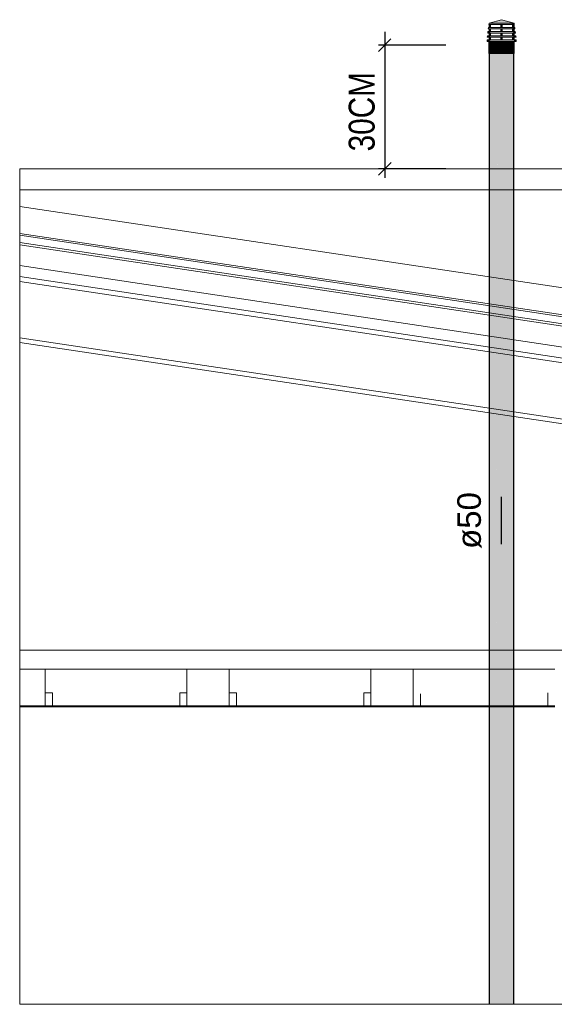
# Model space of a CAD drawing. Header units: millimetres. Extents: x -16331 to -10174, y -4135 to -3584.
# Tile 347 of 456: x -10270.82 to -10266.29, y -3959.25 to -3950.9. Entities that reach past the tile are written whole.
import ezdxf

# ---------------------------------------------------------------- set-up
doc = ezdxf.new("R2010")
doc.units = ezdxf.units.MM
doc.linetypes.add('DASHED', pattern=[1.905, 1.27, -0.635])
for name, color, linetype in [('A-DETL-MBND', 7, 'Continuous'), ('CV-Condutos', 1, 'Continuous'), ('CV-Sentido conduto', 7, 'Continuous')]:
    doc.layers.add(name, color=color, linetype=linetype)
for name, color, linetype, lineweight in [('AUDIT_I_130826235919-2', 7, 'Continuous', 20), ('CV-Colunas', 1, 'Continuous', 13), ('CV-Textos conduto', 7, 'Continuous', 5), ('DI-Elementos externos em corte', 9, 'Continuous', 18), ('DI-Elementos externos em vista', 9, 'Continuous', 5), ('IFC-Cobertura-Contorno', 253, 'Continuous', 5), ('IFC-Elemento construtivo genérico-Contorno', 253, 'Continuous', 5), ('IFC-Parede padrão-Contorno', 44, 'Continuous', 5), ('IFC-Parede-Contorno', 42, 'Continuous', 5)]:
    doc.layers.add(name, color=color, linetype=linetype, lineweight=lineweight)
doc.styles.add('Arial', font='arial.ttf', dxfattribs={"height": 100})
doc.styles.add('ArialNarrow', font='ARIALN.TTF')

msp = doc.modelspace()

# ---------------------------------------------------------------- hatches: boundary and pattern name
at = {"layer": 'CV-Colunas', "linetype": 'Continuous'}
for points in [[(-10266.6317, -3950.9333), (-10266.737, -3950.9035), (-10266.8422, -3950.9333), (-10266.8342, -3950.9333), (-10266.8114, -3950.9333), (-10266.7773, -3950.9333), (-10266.737, -3950.9333), (-10266.6967, -3950.9333), (-10266.6625, -3950.9333), (-10266.6397, -3950.9333)], [(-10266.8422, -3950.9786), (-10266.8478, -3950.9688), (-10266.8495, -3950.9808), (-10266.8422, -3950.9808), (-10266.8409, -3950.9808)], [(-10266.8394, -3950.9688), (-10266.8478, -3950.9688), (-10266.8409, -3950.9808), (-10266.8302, -3950.9808), (-10266.8302, -3950.9758), (-10266.8302, -3950.9808), (-10266.8165, -3950.9808), (-10266.78, -3950.9808), (-10266.743, -3950.9808), (-10266.737, -3950.9808), (-10266.743, -3950.9792), (-10266.7794, -3950.9688), (-10266.8154, -3950.9688), (-10266.8302, -3950.9688)], [(-10266.8422, -3950.9346), (-10266.843, -3950.9333), (-10266.8446, -3950.9453), (-10266.8422, -3950.9453), (-10266.8364, -3950.9453)], [(-10266.8364, -3950.9453), (-10266.8302, -3950.9453), (-10266.8302, -3950.9423), (-10266.8302, -3950.9453), (-10266.8131, -3950.9453), (-10266.7782, -3950.9453), (-10266.743, -3950.9453), (-10266.737, -3950.9453), (-10266.743, -3950.9435), (-10266.7775, -3950.9333), (-10266.8119, -3950.9333), (-10266.8302, -3950.9333), (-10266.8349, -3950.9333), (-10266.843, -3950.9333)], [(-10266.8302, -3950.9688), (-10266.8302, -3950.9453), (-10266.8422, -3950.9453), (-10266.8422, -3950.9688)], [(-10266.8302, -3951.0044), (-10266.8302, -3950.9808), (-10266.8422, -3950.9808), (-10266.8422, -3951.0044)], [(-10266.633, -3950.9808), (-10266.6437, -3950.9758), (-10266.6586, -3950.9688), (-10266.6946, -3950.9688), (-10266.731, -3950.9688), (-10266.731, -3950.9792), (-10266.731, -3950.9688), (-10266.737, -3950.9688), (-10266.7794, -3950.9688), (-10266.737, -3950.9808), (-10266.731, -3950.9808), (-10266.6939, -3950.9808), (-10266.6574, -3950.9808), (-10266.6437, -3950.9808)], [(-10266.6375, -3950.9453), (-10266.6437, -3950.9423), (-10266.662, -3950.9333), (-10266.6964, -3950.9333), (-10266.731, -3950.9333), (-10266.731, -3950.9435), (-10266.731, -3950.9333), (-10266.737, -3950.9333), (-10266.7775, -3950.9333), (-10266.737, -3950.9453), (-10266.731, -3950.9453), (-10266.6958, -3950.9453), (-10266.6609, -3950.9453), (-10266.6437, -3950.9453)], [(-10266.731, -3950.9688), (-10266.731, -3950.9453), (-10266.743, -3950.9453), (-10266.743, -3950.9688)], [(-10266.731, -3951.0044), (-10266.731, -3950.9808), (-10266.743, -3950.9808), (-10266.743, -3951.0044)], [(-10266.631, -3950.9333), (-10266.6317, -3950.9333), (-10266.6391, -3950.9333), (-10266.662, -3950.9333), (-10266.6375, -3950.9453), (-10266.6317, -3950.9453), (-10266.6317, -3950.9346), (-10266.6317, -3950.9453), (-10266.6293, -3950.9453)], [(-10266.6261, -3950.9688), (-10266.6317, -3950.9688), (-10266.6346, -3950.9688), (-10266.6586, -3950.9688), (-10266.633, -3950.9808), (-10266.6317, -3950.9786)], [(-10266.6317, -3950.9688), (-10266.6317, -3950.9453), (-10266.6437, -3950.9453), (-10266.6437, -3950.9688)], [(-10266.6317, -3951.0044), (-10266.6317, -3950.9808), (-10266.6437, -3950.9808), (-10266.6437, -3951.0044)], [(-10266.6317, -3950.9808), (-10266.6245, -3950.9808), (-10266.6261, -3950.9688), (-10266.6317, -3950.9786), (-10266.633, -3950.9808)], [(-10266.8592, -3951.0519), (-10266.8499, -3951.0519), (-10266.8422, -3951.0519), (-10266.8302, -3951.0519), (-10266.8234, -3951.0519), (-10266.8302, -3951.0486), (-10266.8422, -3951.0428), (-10266.8484, -3951.0399), (-10266.8576, -3951.0399)], [(-10266.8464, -3951.0754), (-10266.8587, -3951.0754), (-10266.8587, -3951.0874), (-10266.8464, -3951.0874), (-10266.8442, -3951.0874), (-10266.8247, -3951.0874), (-10266.8442, -3951.0766)], [(-10266.8544, -3951.0164), (-10266.8454, -3951.0164), (-10266.8422, -3951.0164), (-10266.8302, -3951.0164), (-10266.82, -3951.0164), (-10266.8302, -3951.0112), (-10266.8422, -3951.0052), (-10266.8439, -3951.0044), (-10266.8527, -3951.0044)], [(-10266.8223, -3951.0399), (-10266.8484, -3951.0399), (-10266.8234, -3951.0519), (-10266.7838, -3951.0519), (-10266.737, -3951.0399), (-10266.7831, -3951.0399)], [(-10266.6318, -3951.0874), (-10266.632, -3951.0768), (-10266.6338, -3951.0754), (-10266.6583, -3951.0754), (-10266.6895, -3951.0754), (-10266.7248, -3951.0754), (-10266.7612, -3951.0754), (-10266.7955, -3951.0754), (-10266.8247, -3951.0754), (-10266.8464, -3951.0754), (-10266.8247, -3951.0874), (-10266.7955, -3951.0874), (-10266.7612, -3951.0874), (-10266.7248, -3951.0874), (-10266.6895, -3951.0874), (-10266.6583, -3951.0874), (-10266.6338, -3951.0874)], [(-10266.8188, -3951.0044), (-10266.8439, -3951.0044), (-10266.82, -3951.0164), (-10266.7819, -3951.0164), (-10266.737, -3951.0044), (-10266.7813, -3951.0044)], [(-10266.8302, -3951.0399), (-10266.8302, -3951.0164), (-10266.8422, -3951.0164), (-10266.8422, -3951.0399)], [(-10266.8302, -3951.0754), (-10266.8302, -3951.0519), (-10266.8422, -3951.0519), (-10266.8422, -3951.0754)], [(-10266.624, -3951.0519), (-10266.6317, -3951.0486), (-10266.6437, -3951.0433), (-10266.6517, -3951.0399), (-10266.6908, -3951.0399), (-10266.731, -3951.0399), (-10266.731, -3951.0503), (-10266.731, -3951.0399), (-10266.737, -3951.0399), (-10266.743, -3951.0414), (-10266.7838, -3951.0519), (-10266.743, -3951.0519), (-10266.737, -3951.0519), (-10266.731, -3951.0519), (-10266.6902, -3951.0519), (-10266.6505, -3951.0519), (-10266.6437, -3951.0519), (-10266.6317, -3951.0519)], [(-10266.6285, -3951.0164), (-10266.6317, -3951.0149), (-10266.6437, -3951.0095), (-10266.6551, -3951.0044), (-10266.6927, -3951.0044), (-10266.731, -3951.0044), (-10266.731, -3951.0147), (-10266.731, -3951.0044), (-10266.737, -3951.0044), (-10266.743, -3951.006), (-10266.7819, -3951.0164), (-10266.743, -3951.0164), (-10266.737, -3951.0164), (-10266.731, -3951.0164), (-10266.6921, -3951.0164), (-10266.654, -3951.0164), (-10266.6437, -3951.0164), (-10266.6317, -3951.0164)], [(-10266.731, -3951.0399), (-10266.731, -3951.0164), (-10266.743, -3951.0164), (-10266.743, -3951.0399)], [(-10266.731, -3951.0754), (-10266.731, -3951.0519), (-10266.743, -3951.0519), (-10266.743, -3951.0754)], [(-10266.6285, -3951.0164), (-10266.6196, -3951.0164), (-10266.6212, -3951.0044), (-10266.6301, -3951.0044), (-10266.6551, -3951.0044)], [(-10266.624, -3951.0519), (-10266.6147, -3951.0519), (-10266.6164, -3951.0399), (-10266.6256, -3951.0399), (-10266.6517, -3951.0399)], [(-10266.6317, -3951.0399), (-10266.6317, -3951.0164), (-10266.6437, -3951.0164), (-10266.6437, -3951.0399)], [(-10266.6317, -3951.0754), (-10266.6317, -3951.0519), (-10266.6437, -3951.0519), (-10266.6437, -3951.0754)], [(-10266.6182, -3951.0874), (-10266.6129, -3951.0874), (-10266.6129, -3951.0754), (-10266.6182, -3951.0754), (-10266.6338, -3951.0754)], [(-10266.6182, -3951.0874), (-10266.632, -3951.0768), (-10266.6318, -3951.0874)], [(-10266.8431, -3951.1495), (-10266.8424, -3951.1495), (-10266.8361, -3951.1895), (-10266.8128, -3951.1895), (-10266.8181, -3951.1495), (-10266.8262, -3951.0874), (-10266.8322, -3951.1495), (-10266.8375, -3951.1495), (-10266.8322, -3951.1495), (-10266.8262, -3951.0874), (-10266.8396, -3951.0874), (-10266.8431, -3951.0874), (-10266.8431, -3951.1273), (-10266.8431, -3951.0874), (-10266.8442, -3951.0874), (-10266.8442, -3951.1495), (-10266.8442, -3951.1895), (-10266.8431, -3951.1895), (-10266.8431, -3951.1638), (-10266.8431, -3951.1895), (-10266.8361, -3951.1895), (-10266.8424, -3951.1495)], [(-10266.8181, -3951.1495), (-10266.8128, -3951.1895), (-10266.778, -3951.1895), (-10266.7886, -3951.1495), (-10266.8098, -3951.1495), (-10266.7886, -3951.1495), (-10266.805, -3951.0874), (-10266.8262, -3951.0874)], [(-10266.7886, -3951.1495), (-10266.778, -3951.1895), (-10266.7661, -3951.1495), (-10266.778, -3951.1495), (-10266.7661, -3951.1495), (-10266.778, -3951.1895), (-10266.737, -3951.1895), (-10266.7411, -3951.1495), (-10266.7475, -3951.0874), (-10266.778, -3951.0874), (-10266.805, -3951.0874)], [(-10266.6922, -3951.1495), (-10266.6864, -3951.0874), (-10266.7161, -3951.0874), (-10266.7038, -3951.1495), (-10266.7161, -3951.0874), (-10266.7475, -3951.0874), (-10266.7411, -3951.1495), (-10266.7288, -3951.1495), (-10266.7411, -3951.1495), (-10266.737, -3951.1895), (-10266.6959, -3951.1895)], [(-10266.6355, -3951.1495), (-10266.6318, -3951.0874), (-10266.6424, -3951.0874), (-10266.6611, -3951.0874), (-10266.6864, -3951.0874), (-10266.6922, -3951.1495), (-10266.671, -3951.1495), (-10266.6611, -3951.1495), (-10266.671, -3951.1495), (-10266.6922, -3951.1495), (-10266.6959, -3951.1895), (-10266.6611, -3951.1895), (-10266.6538, -3951.1495), (-10266.6396, -3951.1495), (-10266.6538, -3951.1495), (-10266.6611, -3951.1895), (-10266.6379, -3951.1895)], [(-10266.6305, -3951.1495), (-10266.6318, -3951.0874), (-10266.6326, -3951.1013), (-10266.6355, -3951.1495), (-10266.6326, -3951.1495), (-10266.6323, -3951.1495), (-10266.6326, -3951.1495), (-10266.6355, -3951.1495), (-10266.6379, -3951.1895), (-10266.6326, -3951.1895), (-10266.6297, -3951.1895)]]:
    msp.add_hatch(color=1, dxfattribs=at).paths.add_polyline_path(points)
at = {"layer": 'CV-Condutos', "linetype": 'Continuous'}
for points in [[(-10266.8339, -3959.2465), (-10266.8339, -3951.1495), (-10266.8431, -3959.2465)], [(-10266.8199, -3959.2465), (-10266.8079, -3959.2465), (-10266.8079, -3951.1495)], [(-10266.7697, -3951.1895), (-10266.7696, -3951.1495), (-10266.8079, -3951.1495)], [(-10266.7873, -3959.2465), (-10266.7696, -3959.2465), (-10266.7696, -3951.1495)], [(-10266.7696, -3959.2465), (-10266.7459, -3959.2465), (-10266.7256, -3951.1495), (-10266.7696, -3951.1495)], [(-10266.7459, -3959.2465), (-10266.7256, -3959.2465), (-10266.7256, -3951.1495)], [(-10266.7256, -3959.2465), (-10266.7029, -3959.2465), (-10266.6835, -3951.1495), (-10266.7256, -3951.1495)], [(-10266.7029, -3959.2465), (-10266.6835, -3959.2465), (-10266.6835, -3951.1495)], [(-10266.6835, -3959.2465), (-10266.6658, -3959.2465), (-10266.6506, -3951.1495), (-10266.6835, -3951.1495)], [(-10266.6658, -3959.2465), (-10266.6506, -3959.2465), (-10266.6506, -3951.1495)], [(-10266.6506, -3959.2465), (-10266.6409, -3959.2465), (-10266.6326, -3951.1495), (-10266.6506, -3951.1495)], [(-10266.6409, -3959.2465), (-10266.6326, -3959.2465), (-10266.6326, -3951.1495)], [(-10266.8339, -3959.2465), (-10266.8199, -3959.2465), (-10266.8079, -3951.1895), (-10266.8339, -3951.1895)], [(-10266.8079, -3959.2465), (-10266.7873, -3959.2465), (-10266.7697, -3951.1895), (-10266.8079, -3951.1895)]]:
    msp.add_hatch(color=11, dxfattribs=at).paths.add_polyline_path(points)
at = {"layer": 'CV-Sentido conduto', "linetype": 'Continuous'}
msp.add_hatch(color=9, dxfattribs=at).paths.add_polyline_path([(-10266.7367, -3954.9471), (-10266.8014, -3955.1886), (-10266.672, -3955.1886)])

# ---------------------------------------------------------------- linework, layer by layer
at = {"layer": 'A-DETL-MBND', "linetype": 'Continuous'}
for p, q in [((-10267.7811, -3951.1717), (-10267.6749, -3951.0652)), ((-10267.2087, -3951.1184), (-10267.7811, -3951.1184)), ((-10267.6746, -3952.1132), (-10267.7811, -3952.2197)), ((-10267.2087, -3952.1665), (-10267.7811, -3952.1665))]:
    msp.add_line(p, q, dxfattribs=at)
at = {"layer": 'A-DETL-MBND', "linetype": 'DASHED'}
msp.add_line((-10267.7278, -3951.0054), (-10267.7278, -3952.2433), dxfattribs=at)
at = {"layer": 'CV-Colunas'}
for p, q in [((-10266.737, -3950.9035), (-10266.8422, -3950.9333)), ((-10266.6317, -3950.9333), (-10266.737, -3950.9035)), ((-10266.8478, -3950.9688), (-10266.8495, -3950.9808)), ((-10266.8495, -3950.9808), (-10266.8422, -3950.9808)), ((-10266.8394, -3950.9688), (-10266.8478, -3950.9688)), ((-10266.843, -3950.9333), (-10266.8446, -3950.9453)), ((-10266.8446, -3950.9453), (-10266.8422, -3950.9453)), ((-10266.8349, -3950.9333), (-10266.843, -3950.9333)), ((-10266.8422, -3950.9333), (-10266.8342, -3950.9333)), ((-10266.8302, -3950.9453), (-10266.8422, -3950.9453)), ((-10266.8422, -3950.9453), (-10266.8422, -3950.9688)), ((-10266.8422, -3950.9453), (-10266.8364, -3950.9453)), ((-10266.8422, -3950.9688), (-10266.8302, -3950.9688)), ((-10266.8422, -3950.9808), (-10266.8409, -3950.9808)), ((-10266.8302, -3950.9808), (-10266.8422, -3950.9808)), ((-10266.8422, -3950.9808), (-10266.8422, -3951.0044)), ((-10266.8409, -3950.9808), (-10266.8302, -3950.9808)), ((-10266.8302, -3950.9688), (-10266.8394, -3950.9688)), ((-10266.8364, -3950.9453), (-10266.8302, -3950.9453)), ((-10266.8302, -3950.9333), (-10266.8349, -3950.9333)), ((-10266.8342, -3950.9333), (-10266.8114, -3950.9333)), ((-10266.8119, -3950.9333), (-10266.8302, -3950.9333)), ((-10266.8302, -3950.9453), (-10266.8131, -3950.9453)), ((-10266.8302, -3950.9688), (-10266.8302, -3950.9453)), ((-10266.8154, -3950.9688), (-10266.8302, -3950.9688)), ((-10266.8302, -3950.9808), (-10266.8165, -3950.9808)), ((-10266.8302, -3951.0044), (-10266.8302, -3950.9808)), ((-10266.8165, -3950.9808), (-10266.78, -3950.9808)), ((-10266.7794, -3950.9688), (-10266.8154, -3950.9688)), ((-10266.8131, -3950.9453), (-10266.7782, -3950.9453)), ((-10266.7775, -3950.9333), (-10266.8119, -3950.9333)), ((-10266.8114, -3950.9333), (-10266.7773, -3950.9333)), ((-10266.78, -3950.9808), (-10266.743, -3950.9808)), ((-10266.737, -3950.9688), (-10266.7794, -3950.9688)), ((-10266.7782, -3950.9453), (-10266.743, -3950.9453)), ((-10266.737, -3950.9333), (-10266.7775, -3950.9333)), ((-10266.7773, -3950.9333), (-10266.737, -3950.9333)), ((-10266.731, -3950.9453), (-10266.743, -3950.9453)), ((-10266.743, -3950.9453), (-10266.743, -3950.9688)), ((-10266.743, -3950.9453), (-10266.737, -3950.9453)), ((-10266.743, -3950.9688), (-10266.731, -3950.9688)), ((-10266.731, -3950.9808), (-10266.743, -3950.9808)), ((-10266.743, -3950.9808), (-10266.743, -3951.0044)), ((-10266.743, -3950.9808), (-10266.737, -3950.9808)), ((-10266.731, -3950.9333), (-10266.737, -3950.9333)), ((-10266.737, -3950.9333), (-10266.6967, -3950.9333)), ((-10266.737, -3950.9453), (-10266.731, -3950.9453)), ((-10266.731, -3950.9688), (-10266.737, -3950.9688)), ((-10266.737, -3950.9808), (-10266.731, -3950.9808)), ((-10266.6964, -3950.9333), (-10266.731, -3950.9333)), ((-10266.731, -3950.9688), (-10266.731, -3950.9453)), ((-10266.731, -3950.9453), (-10266.6958, -3950.9453)), ((-10266.6946, -3950.9688), (-10266.731, -3950.9688)), ((-10266.731, -3951.0044), (-10266.731, -3950.9808)), ((-10266.731, -3950.9808), (-10266.6939, -3950.9808)), ((-10266.6967, -3950.9333), (-10266.6625, -3950.9333)), ((-10266.662, -3950.9333), (-10266.6964, -3950.9333)), ((-10266.6958, -3950.9453), (-10266.6609, -3950.9453)), ((-10266.6586, -3950.9688), (-10266.6946, -3950.9688)), ((-10266.6939, -3950.9808), (-10266.6574, -3950.9808)), ((-10266.6625, -3950.9333), (-10266.6397, -3950.9333)), ((-10266.6391, -3950.9333), (-10266.662, -3950.9333)), ((-10266.6609, -3950.9453), (-10266.6437, -3950.9453)), ((-10266.6346, -3950.9688), (-10266.6586, -3950.9688)), ((-10266.6574, -3950.9808), (-10266.6437, -3950.9808)), ((-10266.6437, -3950.9453), (-10266.6375, -3950.9453)), ((-10266.6317, -3950.9453), (-10266.6437, -3950.9453)), ((-10266.6437, -3950.9453), (-10266.6437, -3950.9688)), ((-10266.6437, -3950.9688), (-10266.6317, -3950.9688)), ((-10266.6437, -3950.9808), (-10266.633, -3950.9808)), ((-10266.6317, -3950.9808), (-10266.6437, -3950.9808)), ((-10266.6437, -3950.9808), (-10266.6437, -3951.0044)), ((-10266.6397, -3950.9333), (-10266.6317, -3950.9333)), ((-10266.6317, -3950.9333), (-10266.6391, -3950.9333)), ((-10266.6375, -3950.9453), (-10266.6317, -3950.9453)), ((-10266.6317, -3950.9688), (-10266.6346, -3950.9688)), ((-10266.633, -3950.9808), (-10266.6317, -3950.9808)), ((-10266.631, -3950.9333), (-10266.6317, -3950.9333)), ((-10266.6317, -3950.9688), (-10266.6317, -3950.9453)), ((-10266.6317, -3950.9453), (-10266.6293, -3950.9453)), ((-10266.6261, -3950.9688), (-10266.6317, -3950.9688)), ((-10266.6317, -3950.9808), (-10266.6245, -3950.9808)), ((-10266.6317, -3951.0044), (-10266.6317, -3950.9808)), ((-10266.6293, -3950.9453), (-10266.631, -3950.9333)), ((-10266.6245, -3950.9808), (-10266.6261, -3950.9688)), ((-10266.8576, -3951.0399), (-10266.8592, -3951.0519)), ((-10266.8592, -3951.0519), (-10266.8499, -3951.0519)), ((-10266.8587, -3951.0754), (-10266.8587, -3951.0874)), ((-10266.8464, -3951.0754), (-10266.8587, -3951.0754)), ((-10266.8484, -3951.0399), (-10266.8576, -3951.0399)), ((-10266.8527, -3951.0044), (-10266.8544, -3951.0164)), ((-10266.8544, -3951.0164), (-10266.8454, -3951.0164)), ((-10266.8439, -3951.0044), (-10266.8527, -3951.0044)), ((-10266.8499, -3951.0519), (-10266.8422, -3951.0519)), ((-10266.8223, -3951.0399), (-10266.8484, -3951.0399)), ((-10266.8247, -3951.0754), (-10266.8464, -3951.0754)), ((-10266.8454, -3951.0164), (-10266.8422, -3951.0164)), ((-10266.8188, -3951.0044), (-10266.8439, -3951.0044)), ((-10266.8422, -3951.0044), (-10266.8302, -3951.0044)), ((-10266.8422, -3951.0164), (-10266.8302, -3951.0164)), ((-10266.8302, -3951.0164), (-10266.8422, -3951.0164)), ((-10266.8422, -3951.0164), (-10266.8422, -3951.0399)), ((-10266.8422, -3951.0399), (-10266.8302, -3951.0399)), ((-10266.8422, -3951.0519), (-10266.8302, -3951.0519)), ((-10266.8302, -3951.0519), (-10266.8422, -3951.0519)), ((-10266.8422, -3951.0519), (-10266.8422, -3951.0754)), ((-10266.8422, -3951.0754), (-10266.8302, -3951.0754)), ((-10266.8302, -3951.0164), (-10266.82, -3951.0164)), ((-10266.8302, -3951.0399), (-10266.8302, -3951.0164)), ((-10266.8302, -3951.0519), (-10266.8234, -3951.0519)), ((-10266.8302, -3951.0754), (-10266.8302, -3951.0519)), ((-10266.7955, -3951.0754), (-10266.8247, -3951.0754)), ((-10266.8234, -3951.0519), (-10266.7838, -3951.0519)), ((-10266.7831, -3951.0399), (-10266.8223, -3951.0399)), ((-10266.82, -3951.0164), (-10266.7819, -3951.0164)), ((-10266.7813, -3951.0044), (-10266.8188, -3951.0044)), ((-10266.7612, -3951.0754), (-10266.7955, -3951.0754)), ((-10266.7838, -3951.0519), (-10266.743, -3951.0519)), ((-10266.737, -3951.0399), (-10266.7831, -3951.0399)), ((-10266.7819, -3951.0164), (-10266.743, -3951.0164)), ((-10266.737, -3951.0044), (-10266.7813, -3951.0044)), ((-10266.7248, -3951.0754), (-10266.7612, -3951.0754)), ((-10266.743, -3951.0044), (-10266.731, -3951.0044)), ((-10266.731, -3951.0164), (-10266.743, -3951.0164)), ((-10266.743, -3951.0164), (-10266.743, -3951.0399)), ((-10266.743, -3951.0164), (-10266.737, -3951.0164)), ((-10266.743, -3951.0399), (-10266.731, -3951.0399)), ((-10266.731, -3951.0519), (-10266.743, -3951.0519)), ((-10266.743, -3951.0519), (-10266.743, -3951.0754)), ((-10266.743, -3951.0519), (-10266.737, -3951.0519)), ((-10266.743, -3951.0754), (-10266.731, -3951.0754)), ((-10266.731, -3951.0044), (-10266.737, -3951.0044)), ((-10266.737, -3951.0164), (-10266.731, -3951.0164)), ((-10266.731, -3951.0399), (-10266.737, -3951.0399)), ((-10266.737, -3951.0519), (-10266.731, -3951.0519)), ((-10266.6927, -3951.0044), (-10266.731, -3951.0044)), ((-10266.731, -3951.0399), (-10266.731, -3951.0164)), ((-10266.731, -3951.0164), (-10266.6921, -3951.0164)), ((-10266.6908, -3951.0399), (-10266.731, -3951.0399)), ((-10266.731, -3951.0754), (-10266.731, -3951.0519)), ((-10266.731, -3951.0519), (-10266.6902, -3951.0519)), ((-10266.6895, -3951.0754), (-10266.7248, -3951.0754)), ((-10266.6551, -3951.0044), (-10266.6927, -3951.0044)), ((-10266.6921, -3951.0164), (-10266.654, -3951.0164)), ((-10266.6517, -3951.0399), (-10266.6908, -3951.0399)), ((-10266.6902, -3951.0519), (-10266.6505, -3951.0519)), ((-10266.6583, -3951.0754), (-10266.6895, -3951.0754)), ((-10266.6338, -3951.0754), (-10266.6583, -3951.0754)), ((-10266.6301, -3951.0044), (-10266.6551, -3951.0044)), ((-10266.654, -3951.0164), (-10266.6437, -3951.0164)), ((-10266.6256, -3951.0399), (-10266.6517, -3951.0399)), ((-10266.6505, -3951.0519), (-10266.6437, -3951.0519)), ((-10266.6437, -3951.0044), (-10266.6317, -3951.0044)), ((-10266.6437, -3951.0164), (-10266.6317, -3951.0164)), ((-10266.6317, -3951.0164), (-10266.6437, -3951.0164)), ((-10266.6437, -3951.0164), (-10266.6437, -3951.0399)), ((-10266.6437, -3951.0399), (-10266.6317, -3951.0399)), ((-10266.6437, -3951.0519), (-10266.6317, -3951.0519)), ((-10266.6317, -3951.0519), (-10266.6437, -3951.0519)), ((-10266.6437, -3951.0519), (-10266.6437, -3951.0754)), ((-10266.6437, -3951.0754), (-10266.6317, -3951.0754)), ((-10266.6182, -3951.0754), (-10266.6338, -3951.0754)), ((-10266.6317, -3951.0164), (-10266.6285, -3951.0164)), ((-10266.6317, -3951.0399), (-10266.6317, -3951.0164)), ((-10266.6317, -3951.0519), (-10266.624, -3951.0519)), ((-10266.6317, -3951.0754), (-10266.6317, -3951.0519)), ((-10266.6212, -3951.0044), (-10266.6301, -3951.0044)), ((-10266.6285, -3951.0164), (-10266.6196, -3951.0164)), ((-10266.6164, -3951.0399), (-10266.6256, -3951.0399)), ((-10266.624, -3951.0519), (-10266.6147, -3951.0519)), ((-10266.6196, -3951.0164), (-10266.6212, -3951.0044)), ((-10266.6129, -3951.0754), (-10266.6182, -3951.0754)), ((-10266.6147, -3951.0519), (-10266.6164, -3951.0399)), ((-10266.6129, -3951.0874), (-10266.6129, -3951.0754)), ((-10266.8587, -3951.0874), (-10266.8464, -3951.0874)), ((-10266.8464, -3951.0874), (-10266.8442, -3951.0874)), ((-10266.8442, -3951.0874), (-10266.8247, -3951.0874)), ((-10266.8431, -3951.0874), (-10266.8442, -3951.0874)), ((-10266.8442, -3951.0874), (-10266.8442, -3951.1495)), ((-10266.8442, -3951.1495), (-10266.8442, -3951.1895)), ((-10266.8396, -3951.0874), (-10266.8431, -3951.0874)), ((-10266.8262, -3951.0874), (-10266.8396, -3951.0874)), ((-10266.805, -3951.0874), (-10266.8262, -3951.0874)), ((-10266.8247, -3951.0874), (-10266.7955, -3951.0874)), ((-10266.778, -3951.0874), (-10266.805, -3951.0874)), ((-10266.7955, -3951.0874), (-10266.7612, -3951.0874)), ((-10266.7475, -3951.0874), (-10266.778, -3951.0874)), ((-10266.7612, -3951.0874), (-10266.7248, -3951.0874)), ((-10266.7161, -3951.0874), (-10266.7475, -3951.0874)), ((-10266.7248, -3951.0874), (-10266.6895, -3951.0874)), ((-10266.6864, -3951.0874), (-10266.7161, -3951.0874)), ((-10266.6895, -3951.0874), (-10266.6583, -3951.0874)), ((-10266.6611, -3951.0874), (-10266.6864, -3951.0874)), ((-10266.6424, -3951.0874), (-10266.6611, -3951.0874)), ((-10266.6583, -3951.0874), (-10266.6338, -3951.0874)), ((-10266.6318, -3951.0874), (-10266.6424, -3951.0874)), ((-10266.6338, -3951.0874), (-10266.6318, -3951.0874)), ((-10266.6318, -3951.0874), (-10266.6182, -3951.0874)), ((-10266.6305, -3951.1495), (-10266.6318, -3951.0874)), ((-10266.6297, -3951.1895), (-10266.6305, -3951.1495)), ((-10266.6182, -3951.0874), (-10266.6129, -3951.0874)), ((-10266.8442, -3951.1895), (-10266.8431, -3951.1895)), ((-10266.8431, -3951.1895), (-10266.8361, -3951.1895)), ((-10266.8361, -3951.1895), (-10266.8128, -3951.1895)), ((-10266.8128, -3951.1895), (-10266.778, -3951.1895)), ((-10266.778, -3951.1895), (-10266.737, -3951.1895)), ((-10266.737, -3951.1895), (-10266.6959, -3951.1895)), ((-10266.6959, -3951.1895), (-10266.6611, -3951.1895)), ((-10266.6611, -3951.1895), (-10266.6379, -3951.1895)), ((-10266.6379, -3951.1895), (-10266.6326, -3951.1895)), ((-10266.6326, -3951.1895), (-10266.6297, -3951.1895))]:
    msp.add_line(p, q, dxfattribs=at)
at = {"layer": 'CV-Condutos'}
for p, q in [((-10266.7696, -3951.1495), (-10266.8079, -3951.1495)), ((-10266.7256, -3951.1495), (-10266.7696, -3951.1495)), ((-10266.6835, -3951.1495), (-10266.7256, -3951.1495)), ((-10266.6506, -3951.1495), (-10266.6835, -3951.1495)), ((-10266.6326, -3951.1495), (-10266.6506, -3951.1495)), ((-10266.6326, -3959.2465), (-10266.6326, -3951.1495)), ((-10266.8431, -3951.1895), (-10266.8431, -3959.2465))]:
    msp.add_line(p, q, dxfattribs=at)
at = {"layer": 'CV-Sentido conduto'}
msp.add_lwpolyline([(-10266.7367, -3955.3471), (-10266.7367, -3954.9471)], dxfattribs=at)
at = {"layer": 'DI-Elementos externos em corte'}
for p, q in [((-10270.8236, -3952.7302), (-10270.8236, -3952.7527)), ((-10268.5443, -3953.0721), (-10270.8236, -3952.7302)), ((-10270.8236, -3952.7527), (-10270.8236, -3952.7541)), ((-10270.8236, -3952.7541), (-10270.8236, -3952.7694)), ((-10270.8236, -3952.7694), (-10270.8236, -3952.7909)), ((-10270.8236, -3952.7858), (-10270.8236, -3952.7909)), ((-10270.8236, -3952.7909), (-10268.5443, -3953.1328)), ((-10270.8236, -3952.7909), (-10270.8236, -3952.7968)), ((-10270.8236, -3952.7968), (-10270.8236, -3952.8104)), ((-10270.8236, -3952.8104), (-10257.1575, -3954.8603)), ((-10253.1861, -3955.3758), (-10268.5443, -3953.0721)), ((-10268.5443, -3953.1328), (-10253.1861, -3955.4365)), ((-10270.6061, -3956.2465), (-10270.8236, -3956.2465)), ((-10270.8236, -3956.2465), (-10270.8236, -3956.4065)), ((-10270.8236, -3956.2465), (-10270.8236, -3956.2906)), ((-10263.7852, -3956.2465), (-10270.8236, -3956.2465)), ((-10269.4061, -3956.2465), (-10270.6061, -3956.2465)), ((-10269.0461, -3956.2465), (-10269.4061, -3956.2465)), ((-10262.4257, -3956.2465), (-10269.0461, -3956.2465)), ((-10270.8236, -3956.2906), (-10270.8236, -3956.3165)), ((-10270.8236, -3956.3165), (-10270.8236, -3956.4065)), ((-10270.8236, -3956.4065), (-10270.8236, -3956.434)), ((-10270.8236, -3956.4065), (-10270.6061, -3956.4065)), ((-10270.8236, -3956.4065), (-10270.8236, -3956.505)), ((-10270.6544, -3956.4065), (-10270.8236, -3956.4065)), ((-10270.6061, -3956.4065), (-10270.6544, -3956.4065)), ((-10270.6061, -3956.4065), (-10269.4061, -3956.4065)), ((-10270.6061, -3956.4346), (-10270.6061, -3956.4065)), ((-10269.4061, -3956.4065), (-10269.0461, -3956.4065)), ((-10269.3744, -3956.4065), (-10269.4061, -3956.4065)), ((-10269.4061, -3956.4065), (-10269.4061, -3956.6065)), ((-10269.0461, -3956.4065), (-10269.3744, -3956.4065)), ((-10269.0461, -3956.4065), (-10267.8461, -3956.4065)), ((-10269.0461, -3956.4346), (-10269.0461, -3956.4065)), ((-10267.8461, -3956.4065), (-10267.4861, -3956.4065)), ((-10267.8144, -3956.4065), (-10267.8461, -3956.4065)), ((-10267.8461, -3956.4065), (-10267.8461, -3956.6065)), ((-10267.4861, -3956.4065), (-10267.8144, -3956.4065)), ((-10267.4861, -3956.4065), (-10266.2861, -3956.4065)), ((-10267.4861, -3956.4346), (-10267.4861, -3956.4065)), ((-10270.8236, -3956.434), (-10270.8236, -3956.5381)), ((-10270.6061, -3956.6065), (-10270.6061, -3956.4346)), ((-10269.0461, -3956.6065), (-10269.0461, -3956.4346)), ((-10267.4861, -3956.6065), (-10267.4861, -3956.4346)), ((-10270.8236, -3956.505), (-10270.8236, -3956.6554)), ((-10270.8236, -3956.5381), (-10270.8236, -3956.7185)), ((-10270.8236, -3956.6554), (-10270.8236, -3956.7185)), ((-10270.6008, -3956.6065), (-10270.6061, -3956.6065)), ((-10270.6061, -3956.6065), (-10270.6061, -3956.7159)), ((-10270.6061, -3956.7185), (-10270.6061, -3956.6065)), ((-10270.5461, -3956.6065), (-10270.6008, -3956.6065)), ((-10270.5461, -3956.617), (-10270.5461, -3956.6065)), ((-10270.5461, -3956.7185), (-10270.5461, -3956.617)), ((-10269.4608, -3956.6065), (-10269.4661, -3956.6065)), ((-10269.4661, -3956.6065), (-10269.4661, -3956.7159)), ((-10269.4061, -3956.6065), (-10269.4608, -3956.6065)), ((-10269.4061, -3956.6065), (-10269.4061, -3956.6983)), ((-10269.4061, -3956.617), (-10269.4061, -3956.6065)), ((-10269.4061, -3956.7185), (-10269.4061, -3956.617)), ((-10269.0408, -3956.6065), (-10269.0461, -3956.6065)), ((-10269.0461, -3956.6065), (-10269.0461, -3956.7159)), ((-10269.0461, -3956.7185), (-10269.0461, -3956.6065)), ((-10268.9861, -3956.6065), (-10269.0408, -3956.6065)), ((-10268.9861, -3956.617), (-10268.9861, -3956.6065)), ((-10268.9861, -3956.7185), (-10268.9861, -3956.617)), ((-10267.9008, -3956.6065), (-10267.9061, -3956.6065)), ((-10267.9061, -3956.6065), (-10267.9061, -3956.7159)), ((-10267.8461, -3956.6065), (-10267.9008, -3956.6065)), ((-10267.8461, -3956.617), (-10267.8461, -3956.6065)), ((-10267.8461, -3956.7185), (-10267.8461, -3956.617)), ((-10267.4861, -3956.7185), (-10267.4861, -3956.6065)), ((-10267.4861, -3956.6065), (-10267.4861, -3956.7159)), ((-10267.4261, -3956.7185), (-10267.4261, -3956.617)), ((-10266.3461, -3956.6065), (-10266.3461, -3956.7111)), ((-10270.8236, -3956.7185), (-10270.8236, -3956.7265)), ((-10270.8236, -3956.7185), (-10270.8236, -3956.7212)), ((-10270.6061, -3956.7185), (-10270.8236, -3956.7185)), ((-10270.8236, -3956.7185), (-10270.8236, -3956.7265)), ((-10270.8236, -3956.7212), (-10270.8236, -3956.7256)), ((-10270.8236, -3956.7256), (-10270.8236, -3956.7265)), ((-10270.8236, -3956.7265), (-10270.6061, -3956.7265)), ((-10270.8236, -3956.7265), (-10270.6061, -3956.7265)), ((-10270.8236, -3956.7265), (-10270.6377, -3956.7265)), ((-10270.6377, -3956.7265), (-10270.6252, -3956.7265)), ((-10270.6252, -3956.7265), (-10270.6061, -3956.7265)), ((-10270.5461, -3956.7185), (-10270.6061, -3956.7185)), ((-10270.6061, -3956.7185), (-10270.6061, -3956.7265)), ((-10270.6061, -3956.7265), (-10270.6061, -3956.7185)), ((-10270.6061, -3956.7265), (-10269.4661, -3956.7265)), ((-10270.6061, -3956.7265), (-10270.5461, -3956.7265)), ((-10270.6061, -3956.7265), (-10270.5513, -3956.7265)), ((-10270.5513, -3956.7265), (-10270.5461, -3956.7265)), ((-10269.4661, -3956.7185), (-10270.5461, -3956.7185)), ((-10270.5461, -3956.7265), (-10270.5461, -3956.7185)), ((-10270.5461, -3956.7265), (-10269.4661, -3956.7265)), ((-10269.4661, -3956.7159), (-10269.4661, -3956.7185)), ((-10269.4061, -3956.7185), (-10269.4661, -3956.7185)), ((-10269.4661, -3956.7185), (-10269.4661, -3956.7265)), ((-10269.4661, -3956.7265), (-10269.0461, -3956.7265)), ((-10269.4661, -3956.7265), (-10269.4061, -3956.7265)), ((-10269.4661, -3956.7265), (-10269.4113, -3956.7265)), ((-10269.4113, -3956.7265), (-10269.4061, -3956.7265)), ((-10269.4061, -3956.6983), (-10269.4061, -3956.7185)), ((-10269.0461, -3956.7185), (-10269.4061, -3956.7185)), ((-10269.4061, -3956.7265), (-10269.4061, -3956.7185)), ((-10269.4061, -3956.7185), (-10269.4061, -3956.7265)), ((-10269.4061, -3956.7265), (-10269.0461, -3956.7265)), ((-10269.4061, -3956.7265), (-10269.0777, -3956.7265)), ((-10269.0777, -3956.7265), (-10269.0461, -3956.7265)), ((-10269.0461, -3956.7159), (-10269.0461, -3956.7185)), ((-10268.9861, -3956.7185), (-10269.0461, -3956.7185)), ((-10269.0461, -3956.7185), (-10269.0461, -3956.7265)), ((-10269.0461, -3956.7265), (-10269.0461, -3956.7185)), ((-10269.0461, -3956.7265), (-10267.9061, -3956.7265)), ((-10269.0461, -3956.7265), (-10268.9913, -3956.7265)), ((-10268.9913, -3956.7265), (-10268.9861, -3956.7265)), ((-10267.9061, -3956.7185), (-10268.9861, -3956.7185)), ((-10268.9861, -3956.7265), (-10267.9061, -3956.7265)), ((-10267.9061, -3956.7159), (-10267.9061, -3956.7185)), ((-10267.8461, -3956.7185), (-10267.9061, -3956.7185)), ((-10267.9061, -3956.7185), (-10267.9061, -3956.7265)), ((-10267.9061, -3956.7265), (-10267.4861, -3956.7265)), ((-10267.9061, -3956.7265), (-10267.8461, -3956.7265)), ((-10267.9061, -3956.7265), (-10267.8513, -3956.7265)), ((-10267.8513, -3956.7265), (-10267.8461, -3956.7265)), ((-10267.8461, -3956.6983), (-10267.8461, -3956.7185)), ((-10267.4861, -3956.7185), (-10267.8461, -3956.7185)), ((-10267.8461, -3956.7185), (-10267.8461, -3956.7265)), ((-10267.8461, -3956.7265), (-10267.4861, -3956.7265)), ((-10267.8461, -3956.7265), (-10267.5177, -3956.7265)), ((-10267.5177, -3956.7265), (-10267.4861, -3956.7265)), ((-10267.4861, -3956.7159), (-10267.4861, -3956.7185)), ((-10267.4261, -3956.7185), (-10267.4861, -3956.7185)), ((-10267.4861, -3956.7265), (-10267.4861, -3956.7185)), ((-10267.4861, -3956.7185), (-10267.4861, -3956.7265)), ((-10267.4861, -3956.7265), (-10266.3461, -3956.7265)), ((-10267.4861, -3956.7265), (-10267.4261, -3956.7265)), ((-10267.4861, -3956.7265), (-10267.4313, -3956.7265)), ((-10267.4313, -3956.7265), (-10267.4261, -3956.7265)), ((-10267.0305, -3956.7185), (-10267.4261, -3956.7185)), ((-10267.4261, -3956.7265), (-10267.0305, -3956.7265)), ((-10266.3461, -3956.7185), (-10267.0305, -3956.7185)), ((-10267.0305, -3956.7265), (-10266.3461, -3956.7265)), ((-10266.3461, -3956.7111), (-10266.3461, -3956.7185)), ((-10266.2861, -3956.7185), (-10266.3461, -3956.7185)), ((-10266.3461, -3956.7185), (-10266.3461, -3956.7265)), ((-10266.3461, -3956.7265), (-10266.2861, -3956.7265)), ((-10266.3461, -3956.7265), (-10266.2937, -3956.7265)), ((-10266.2937, -3956.7265), (-10266.2861, -3956.7265))]:
    msp.add_line(p, q, dxfattribs=at)
at = {"layer": 'DI-Elementos externos em corte', "lineweight": 5}
for p, q in [((-10270.8236, -3952.7302), (-10270.8236, -3952.7527)), ((-10268.5443, -3953.0721), (-10270.8236, -3952.7302)), ((-10270.8236, -3952.7527), (-10270.8236, -3952.7541)), ((-10270.8236, -3952.7541), (-10270.8236, -3952.7694)), ((-10270.8236, -3952.7694), (-10270.8236, -3952.7909)), ((-10270.8236, -3952.7858), (-10270.8236, -3952.7909)), ((-10270.8236, -3952.7909), (-10268.5443, -3953.1328)), ((-10270.8236, -3952.7909), (-10270.8236, -3952.7968)), ((-10270.8236, -3952.7968), (-10270.8236, -3952.8104)), ((-10270.8236, -3952.8104), (-10257.1575, -3954.8603)), ((-10253.1861, -3955.3758), (-10268.5443, -3953.0721)), ((-10268.5443, -3953.1328), (-10253.1861, -3955.4365)), ((-10270.6061, -3956.2465), (-10270.8236, -3956.2465)), ((-10270.8236, -3956.2465), (-10270.8236, -3956.4065)), ((-10270.8236, -3956.2465), (-10270.8236, -3956.2906)), ((-10263.7852, -3956.2465), (-10270.8236, -3956.2465)), ((-10269.4061, -3956.2465), (-10270.6061, -3956.2465)), ((-10269.0461, -3956.2465), (-10269.4061, -3956.2465)), ((-10262.4257, -3956.2465), (-10269.0461, -3956.2465)), ((-10270.8236, -3956.2906), (-10270.8236, -3956.3165)), ((-10270.8236, -3956.3165), (-10270.8236, -3956.4065)), ((-10270.8236, -3956.4065), (-10270.8236, -3956.434)), ((-10270.8236, -3956.4065), (-10270.6061, -3956.4065)), ((-10270.8236, -3956.4065), (-10270.8236, -3956.505)), ((-10270.6544, -3956.4065), (-10270.8236, -3956.4065)), ((-10270.6061, -3956.4065), (-10270.6544, -3956.4065)), ((-10270.6061, -3956.4065), (-10269.4061, -3956.4065)), ((-10270.6061, -3956.4346), (-10270.6061, -3956.4065)), ((-10269.4061, -3956.4065), (-10269.0461, -3956.4065)), ((-10269.3744, -3956.4065), (-10269.4061, -3956.4065)), ((-10269.4061, -3956.4065), (-10269.4061, -3956.6065)), ((-10269.0461, -3956.4065), (-10269.3744, -3956.4065)), ((-10269.0461, -3956.4065), (-10267.8461, -3956.4065)), ((-10269.0461, -3956.4346), (-10269.0461, -3956.4065)), ((-10267.8461, -3956.4065), (-10267.4861, -3956.4065)), ((-10267.8144, -3956.4065), (-10267.8461, -3956.4065)), ((-10267.8461, -3956.4065), (-10267.8461, -3956.6065)), ((-10267.4861, -3956.4065), (-10267.8144, -3956.4065)), ((-10267.4861, -3956.4065), (-10266.2861, -3956.4065)), ((-10267.4861, -3956.4346), (-10267.4861, -3956.4065)), ((-10270.8236, -3956.434), (-10270.8236, -3956.5381)), ((-10270.6061, -3956.6065), (-10270.6061, -3956.4346)), ((-10269.0461, -3956.6065), (-10269.0461, -3956.4346)), ((-10267.4861, -3956.6065), (-10267.4861, -3956.4346)), ((-10270.8236, -3956.505), (-10270.8236, -3956.6554)), ((-10270.8236, -3956.5381), (-10270.8236, -3956.7185)), ((-10270.8236, -3956.6554), (-10270.8236, -3956.7185)), ((-10270.6008, -3956.6065), (-10270.6061, -3956.6065)), ((-10270.6061, -3956.6065), (-10270.6061, -3956.7159)), ((-10270.6061, -3956.7185), (-10270.6061, -3956.6065)), ((-10270.5461, -3956.6065), (-10270.6008, -3956.6065)), ((-10270.5461, -3956.617), (-10270.5461, -3956.6065)), ((-10270.5461, -3956.7185), (-10270.5461, -3956.617)), ((-10269.4608, -3956.6065), (-10269.4661, -3956.6065)), ((-10269.4661, -3956.6065), (-10269.4661, -3956.7159)), ((-10269.4061, -3956.6065), (-10269.4608, -3956.6065)), ((-10269.4061, -3956.6065), (-10269.4061, -3956.6983)), ((-10269.4061, -3956.617), (-10269.4061, -3956.6065)), ((-10269.4061, -3956.7185), (-10269.4061, -3956.617)), ((-10269.0408, -3956.6065), (-10269.0461, -3956.6065)), ((-10269.0461, -3956.6065), (-10269.0461, -3956.7159)), ((-10269.0461, -3956.7185), (-10269.0461, -3956.6065)), ((-10268.9861, -3956.6065), (-10269.0408, -3956.6065)), ((-10268.9861, -3956.617), (-10268.9861, -3956.6065)), ((-10268.9861, -3956.7185), (-10268.9861, -3956.617)), ((-10267.9008, -3956.6065), (-10267.9061, -3956.6065)), ((-10267.9061, -3956.6065), (-10267.9061, -3956.7159)), ((-10267.8461, -3956.6065), (-10267.9008, -3956.6065)), ((-10267.8461, -3956.617), (-10267.8461, -3956.6065)), ((-10267.8461, -3956.7185), (-10267.8461, -3956.617)), ((-10267.4861, -3956.7185), (-10267.4861, -3956.6065)), ((-10267.4861, -3956.6065), (-10267.4861, -3956.7159)), ((-10267.4261, -3956.7185), (-10267.4261, -3956.617)), ((-10266.3461, -3956.6065), (-10266.3461, -3956.7111)), ((-10270.8236, -3956.7185), (-10270.8236, -3956.7265)), ((-10270.8236, -3956.7185), (-10270.8236, -3956.7212)), ((-10270.6061, -3956.7185), (-10270.8236, -3956.7185)), ((-10270.8236, -3956.7185), (-10270.8236, -3956.7265)), ((-10270.8236, -3956.7212), (-10270.8236, -3956.7256)), ((-10270.8236, -3956.7256), (-10270.8236, -3956.7265)), ((-10270.8236, -3956.7265), (-10270.6061, -3956.7265)), ((-10270.8236, -3956.7265), (-10270.6061, -3956.7265)), ((-10270.8236, -3956.7265), (-10270.6377, -3956.7265)), ((-10270.6377, -3956.7265), (-10270.6252, -3956.7265)), ((-10270.6252, -3956.7265), (-10270.6061, -3956.7265)), ((-10270.5461, -3956.7185), (-10270.6061, -3956.7185)), ((-10270.6061, -3956.7185), (-10270.6061, -3956.7265)), ((-10270.6061, -3956.7265), (-10270.6061, -3956.7185)), ((-10270.6061, -3956.7265), (-10269.4661, -3956.7265)), ((-10270.6061, -3956.7265), (-10270.5461, -3956.7265)), ((-10270.6061, -3956.7265), (-10270.5513, -3956.7265)), ((-10270.5513, -3956.7265), (-10270.5461, -3956.7265)), ((-10269.4661, -3956.7185), (-10270.5461, -3956.7185)), ((-10270.5461, -3956.7265), (-10270.5461, -3956.7185)), ((-10270.5461, -3956.7265), (-10269.4661, -3956.7265)), ((-10269.4661, -3956.7159), (-10269.4661, -3956.7185)), ((-10269.4061, -3956.7185), (-10269.4661, -3956.7185)), ((-10269.4661, -3956.7185), (-10269.4661, -3956.7265)), ((-10269.4661, -3956.7265), (-10269.0461, -3956.7265)), ((-10269.4661, -3956.7265), (-10269.4061, -3956.7265)), ((-10269.4661, -3956.7265), (-10269.4113, -3956.7265)), ((-10269.4113, -3956.7265), (-10269.4061, -3956.7265)), ((-10269.4061, -3956.6983), (-10269.4061, -3956.7185)), ((-10269.0461, -3956.7185), (-10269.4061, -3956.7185)), ((-10269.4061, -3956.7265), (-10269.4061, -3956.7185)), ((-10269.4061, -3956.7185), (-10269.4061, -3956.7265)), ((-10269.4061, -3956.7265), (-10269.0461, -3956.7265)), ((-10269.4061, -3956.7265), (-10269.0777, -3956.7265)), ((-10269.0777, -3956.7265), (-10269.0461, -3956.7265)), ((-10269.0461, -3956.7159), (-10269.0461, -3956.7185)), ((-10268.9861, -3956.7185), (-10269.0461, -3956.7185)), ((-10269.0461, -3956.7185), (-10269.0461, -3956.7265)), ((-10269.0461, -3956.7265), (-10269.0461, -3956.7185)), ((-10269.0461, -3956.7265), (-10267.9061, -3956.7265)), ((-10269.0461, -3956.7265), (-10268.9913, -3956.7265)), ((-10268.9913, -3956.7265), (-10268.9861, -3956.7265)), ((-10267.9061, -3956.7185), (-10268.9861, -3956.7185)), ((-10268.9861, -3956.7265), (-10267.9061, -3956.7265)), ((-10267.9061, -3956.7159), (-10267.9061, -3956.7185)), ((-10267.8461, -3956.7185), (-10267.9061, -3956.7185)), ((-10267.9061, -3956.7185), (-10267.9061, -3956.7265)), ((-10267.9061, -3956.7265), (-10267.4861, -3956.7265)), ((-10267.9061, -3956.7265), (-10267.8461, -3956.7265)), ((-10267.9061, -3956.7265), (-10267.8513, -3956.7265)), ((-10267.8513, -3956.7265), (-10267.8461, -3956.7265)), ((-10267.8461, -3956.6983), (-10267.8461, -3956.7185)), ((-10267.4861, -3956.7185), (-10267.8461, -3956.7185)), ((-10267.8461, -3956.7185), (-10267.8461, -3956.7265)), ((-10267.8461, -3956.7265), (-10267.4861, -3956.7265)), ((-10267.8461, -3956.7265), (-10267.5177, -3956.7265)), ((-10267.5177, -3956.7265), (-10267.4861, -3956.7265)), ((-10267.4861, -3956.7159), (-10267.4861, -3956.7185)), ((-10267.4261, -3956.7185), (-10267.4861, -3956.7185)), ((-10267.4861, -3956.7265), (-10267.4861, -3956.7185)), ((-10267.4861, -3956.7185), (-10267.4861, -3956.7265)), ((-10267.4861, -3956.7265), (-10266.3461, -3956.7265)), ((-10267.4861, -3956.7265), (-10267.4261, -3956.7265)), ((-10267.4861, -3956.7265), (-10267.4313, -3956.7265)), ((-10267.4313, -3956.7265), (-10267.4261, -3956.7265)), ((-10267.0305, -3956.7185), (-10267.4261, -3956.7185)), ((-10267.4261, -3956.7265), (-10267.0305, -3956.7265)), ((-10266.3461, -3956.7185), (-10267.0305, -3956.7185)), ((-10267.0305, -3956.7265), (-10266.3461, -3956.7265)), ((-10266.3461, -3956.7111), (-10266.3461, -3956.7185)), ((-10266.2861, -3956.7185), (-10266.3461, -3956.7185)), ((-10266.3461, -3956.7185), (-10266.3461, -3956.7265)), ((-10266.3461, -3956.7265), (-10266.2861, -3956.7265)), ((-10266.3461, -3956.7265), (-10266.2937, -3956.7265)), ((-10266.2937, -3956.7265), (-10266.2861, -3956.7265))]:
    msp.add_line(p, q, dxfattribs=at)
at = {"layer": 'DI-Elementos externos em vista'}
for p, q in [((-10253.1861, -3952.1665), (-10270.8236, -3952.1665)), ((-10270.8236, -3952.1665), (-10270.8236, -3952.1912)), ((-10270.8236, -3952.1912), (-10270.8236, -3952.2465)), ((-10270.8236, -3952.2465), (-10270.8236, -3952.3465)), ((-10270.8236, -3952.3465), (-10270.8236, -3952.4855)), ((-10270.8236, -3952.3465), (-10253.1861, -3952.3465)), ((-10270.8236, -3952.4855), (-10270.8236, -3952.714)), ((-10270.8236, -3952.4855), (-10270.8236, -3952.5008)), ((-10253.1861, -3955.1312), (-10270.8236, -3952.4855)), ((-10270.8236, -3952.5008), (-10270.8236, -3952.5165)), ((-10270.8236, -3952.5165), (-10270.8236, -3952.6137)), ((-10270.8236, -3952.6137), (-10270.8236, -3952.714)), ((-10270.8236, -3952.714), (-10270.8236, -3952.7293)), ((-10253.1861, -3955.3596), (-10270.8236, -3952.714)), ((-10270.8236, -3952.714), (-10253.1861, -3955.3596)), ((-10270.8236, -3952.7293), (-10270.8236, -3952.7302)), ((-10270.8236, -3952.8104), (-10270.8236, -3952.8366)), ((-10270.8236, -3952.8366), (-10270.8236, -3952.8801)), ((-10270.8236, -3952.8801), (-10270.8236, -3952.9168)), ((-10270.8236, -3952.9168), (-10270.8236, -3952.9576)), ((-10270.8236, -3952.9576), (-10270.8236, -3952.9727)), ((-10270.8236, -3952.9727), (-10270.8236, -3952.9863)), ((-10270.8236, -3952.9863), (-10253.1861, -3955.6319)), ((-10270.8236, -3952.9863), (-10270.8236, -3953.0682)), ((-10270.8236, -3953.0682), (-10270.8236, -3953.0763)), ((-10270.8236, -3953.0763), (-10270.8236, -3953.0803)), ((-10270.8236, -3953.0803), (-10270.8236, -3953.1005)), ((-10253.3549, -3955.7006), (-10270.8236, -3953.0803)), ((-10270.8236, -3953.1005), (-10270.8236, -3953.1008)), ((-10270.8236, -3953.1008), (-10270.8236, -3953.1207)), ((-10270.8236, -3953.1207), (-10253.3608, -3955.7401)), ((-10270.8236, -3953.1207), (-10270.8236, -3953.3627)), ((-10270.8236, -3953.3627), (-10270.8236, -3953.598)), ((-10270.8236, -3953.598), (-10270.8236, -3953.6182)), ((-10253.4309, -3956.2069), (-10270.8236, -3953.598)), ((-10270.8236, -3953.6182), (-10270.8236, -3953.6185)), ((-10270.8236, -3953.6182), (-10270.8236, -3956.2465)), ((-10270.8236, -3953.6185), (-10270.8236, -3953.6385)), ((-10270.8236, -3953.6385), (-10253.4368, -3956.2465)), ((-10270.8236, -3956.2465), (-10266.3104, -3956.2465)), ((-10270.6061, -3956.2465), (-10270.8236, -3956.2465)), ((-10270.8236, -3956.2465), (-10270.8236, -3956.4065)), ((-10269.4061, -3956.2465), (-10270.6061, -3956.2465)), ((-10269.0461, -3956.2465), (-10269.4061, -3956.2465)), ((-10267.8461, -3956.2465), (-10269.0461, -3956.2465)), ((-10267.4861, -3956.2465), (-10267.8461, -3956.2465)), ((-10266.2861, -3956.2465), (-10267.4861, -3956.2465)), ((-10266.3104, -3956.2465), (-10266.2291, -3956.2465)), ((-10270.8236, -3956.7265), (-10270.8236, -3959.2465)), ((-10270.8236, -3959.2465), (-10269.6588, -3959.2465)), ((-10269.6588, -3959.2465), (-10269.5214, -3959.2465)), ((-10269.5214, -3959.2465), (-10269.3163, -3959.2465)), ((-10269.3163, -3959.2465), (-10267.9639, -3959.2465)), ((-10267.9639, -3959.2465), (-10265.2509, -3959.2465))]:
    msp.add_line(p, q, dxfattribs=at)
at = {"layer": 'IFC-Cobertura-Contorno', "lineweight": 5}
for p, q in [((-10253.1861, -3952.1665), (-10270.8236, -3952.1665)), ((-10270.8236, -3952.1665), (-10270.8236, -3952.1912)), ((-10270.8236, -3952.1912), (-10270.8236, -3952.2465)), ((-10270.8236, -3952.2465), (-10270.8236, -3952.3465)), ((-10270.8236, -3952.3465), (-10253.1861, -3952.3465)), ((-10270.8236, -3952.8104), (-10270.8236, -3952.8366)), ((-10270.8236, -3952.8366), (-10270.8236, -3952.8801)), ((-10270.8236, -3952.8801), (-10270.8236, -3952.9168)), ((-10270.8236, -3952.9168), (-10270.8236, -3952.9576)), ((-10270.8236, -3952.9576), (-10270.8236, -3952.9727)), ((-10270.8236, -3952.9727), (-10270.8236, -3952.9863)), ((-10270.8236, -3952.9863), (-10253.1861, -3955.6319)), ((-10270.8236, -3953.0803), (-10270.8236, -3953.1005)), ((-10253.3549, -3955.7006), (-10270.8236, -3953.0803)), ((-10270.8236, -3953.1005), (-10270.8236, -3953.1008)), ((-10270.8236, -3953.1008), (-10270.8236, -3953.1207)), ((-10270.8236, -3953.1207), (-10253.3608, -3955.7401)), ((-10270.8236, -3953.1207), (-10270.8236, -3953.3627)), ((-10270.8236, -3953.3627), (-10270.8236, -3953.598)), ((-10270.8236, -3953.598), (-10270.8236, -3953.6182)), ((-10253.4309, -3956.2069), (-10270.8236, -3953.598)), ((-10270.8236, -3953.6182), (-10270.8236, -3953.6185)), ((-10270.8236, -3953.6185), (-10270.8236, -3953.6385)), ((-10270.8236, -3953.6385), (-10253.4368, -3956.2465))]:
    msp.add_line(p, q, dxfattribs=at)
at = {"layer": 'IFC-Elemento construtivo genérico-Contorno', "lineweight": 5}
for p, q in [((-10270.8236, -3952.4855), (-10270.8236, -3952.5008)), ((-10253.1861, -3955.1312), (-10270.8236, -3952.4855)), ((-10270.8236, -3952.5008), (-10270.8236, -3952.5165)), ((-10270.8236, -3952.5165), (-10270.8236, -3952.6137)), ((-10270.8236, -3952.6137), (-10270.8236, -3952.714)), ((-10270.8236, -3952.714), (-10270.8236, -3952.7293)), ((-10253.1861, -3955.3596), (-10270.8236, -3952.714)), ((-10270.8236, -3952.714), (-10253.1861, -3955.3596)), ((-10270.8236, -3952.7293), (-10270.8236, -3952.7302))]:
    msp.add_line(p, q, dxfattribs=at)
at = {"layer": 'IFC-Parede padrão-Contorno', "lineweight": 5}
for p, q in [((-10270.8236, -3952.3465), (-10270.8236, -3952.4855)), ((-10270.8236, -3952.4855), (-10270.8236, -3952.714)), ((-10270.8236, -3952.9863), (-10270.8236, -3953.0682)), ((-10270.8236, -3953.0682), (-10270.8236, -3953.0763)), ((-10270.8236, -3953.0763), (-10270.8236, -3953.0803)), ((-10270.8236, -3953.6182), (-10270.8236, -3956.2465)), ((-10270.8236, -3956.2465), (-10266.3104, -3956.2465)), ((-10266.3104, -3956.2465), (-10266.2291, -3956.2465))]:
    msp.add_line(p, q, dxfattribs=at)
at = {"layer": 'IFC-Parede-Contorno', "lineweight": 5}
for p, q in [((-10270.6061, -3956.2465), (-10270.8236, -3956.2465)), ((-10270.8236, -3956.2465), (-10270.8236, -3956.4065)), ((-10269.4061, -3956.2465), (-10270.6061, -3956.2465)), ((-10269.0461, -3956.2465), (-10269.4061, -3956.2465)), ((-10267.8461, -3956.2465), (-10269.0461, -3956.2465)), ((-10267.4861, -3956.2465), (-10267.8461, -3956.2465)), ((-10266.2861, -3956.2465), (-10267.4861, -3956.2465)), ((-10270.8236, -3956.7265), (-10270.8236, -3959.2465)), ((-10270.8236, -3959.2465), (-10269.6588, -3959.2465)), ((-10269.6588, -3959.2465), (-10269.5214, -3959.2465)), ((-10269.5214, -3959.2465), (-10269.3163, -3959.2465)), ((-10269.3163, -3959.2465), (-10267.9639, -3959.2465)), ((-10267.9639, -3959.2465), (-10265.2509, -3959.2465))]:
    msp.add_line(p, q, dxfattribs=at)

# ---------------------------------------------------------------- texts
at = {"layer": 'AUDIT_I_130826235919-2', "insert": (-10267.8105, -3951.6833), "char_height": 0.22, "width": 0.64843, "attachment_point": 8, "rotation": 89.99979, "line_spacing_factor": 0.798, "style": 'ArialNarrow'}
msp.add_mtext('30CM', dxfattribs=at)
at = {"layer": 'CV-Textos conduto', "insert": (-10266.9073, -3955.1471), "char_height": 0.2, "width": 0.962805, "attachment_point": 8, "rotation": 90.00021, "line_spacing_factor": 0.6, "style": 'Arial'}
msp.add_mtext('ø50', dxfattribs=at)

doc.saveas('drawing.dxf')
